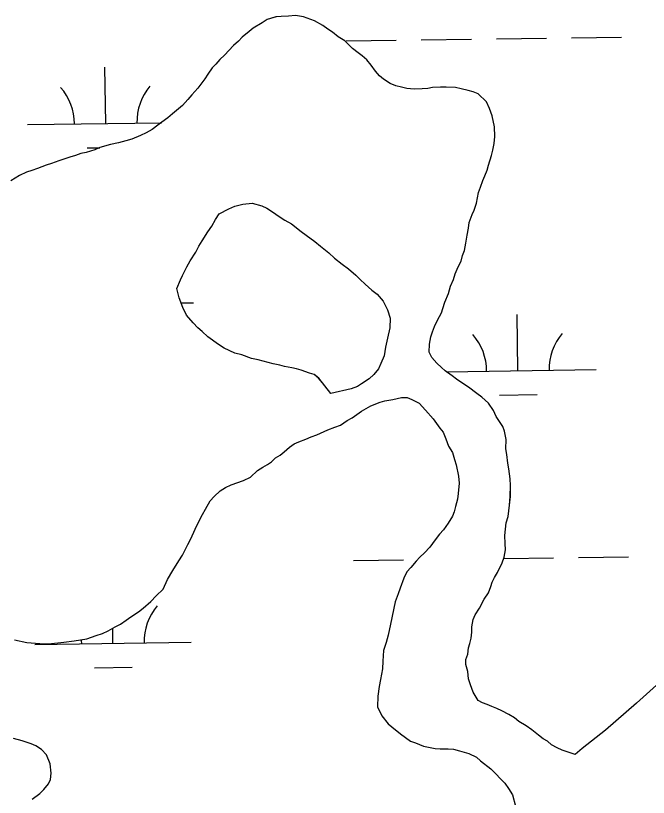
# Model space of a CAD drawing. Extents: x 3767014 to 3805179, y 361544 to 387384.
# Drawn here: x 3782546 to 3782951, y 375727 to 376228 of the extents above; entities that cross this region are included whole.
import ezdxf

# ---------------------------------------------------------------- set-up
doc = ezdxf.new("R2010")
doc.units = 0
doc.layers.add('V-TOPO-SHOR', color=7, linetype='Continuous')
doc.layers.add('V-WETL-SWMP', color=7, linetype='Continuous')

msp = doc.modelspace()

# ---------------------------------------------------------------- linework, layer by layer
at = {"layer": 'V-TOPO-SHOR'}
for points in [[(3782848.464, 376132.015), (3782850.457, 376138.202), (3782851.276, 376141.483), (3782852.122, 376145.866), (3782852.603, 376150.256), (3782852.397, 376156.499), (3782850.742, 376163.513), (3782849.032, 376168.328), (3782847.301, 376172.41), (3782841.933, 376177.685), (3782838.661, 376178.869), (3782835.38, 376179.688), (3782831.007, 376180.901), (3782827.36, 376181.728), (3782821.492, 376181.88), (3782817.824, 376181.974), (3782812.682, 376181.74), (3782809.729, 376181.083), (3782806.052, 376180.811), (3782800.91, 376180.575), (3782796.152, 376181.065), (3782792.869, 376181.884), (3782789.222, 376182.709), (3782785.593, 376184.272), (3782781.257, 376186.953), (3782778.748, 376189.218), (3782776.256, 376192.218), (3782773.417, 376195.96), (3782770.569, 376199.337), (3782767.701, 376201.979), (3782765.18, 376203.877), (3782761.58, 376206.54), (3782759.438, 376208.797), (3782756.569, 376211.438), (3782752.235, 376214.119), (3782748.643, 376217.146), (3782745.757, 376219.057), (3782742.513, 376221.341), (3782737.088, 376224.417), (3782730.176, 376226.794), (3782725.062, 376227.661), (3782720.653, 376227.409), (3782715.877, 376227.163), (3782712.565, 376226.882), (3782707.017, 376225.191), (3782703.661, 376223.073), (3782698.065, 376219.549), (3782695.444, 376217.414), (3782690.949, 376213.861), (3782688.681, 376211.35), (3782685.306, 376208.502), (3782679.646, 376202.409), (3782676.635, 376199.552), (3782673.993, 376196.685), (3782671.726, 376194.174), (3782669.055, 376190.207), (3782667.147, 376187.319), (3782664.486, 376183.719), (3782662.586, 376181.2), (3782658.805, 376176.893), (3782656.163, 376174.026), (3782652.76, 376170.077), (3782650.136, 376167.943), (3782646.384, 376164.736), (3782643.384, 376162.243), (3782639.642, 376159.405), (3782637.029, 376157.637), (3782633.285, 376154.799), (3782629.562, 376152.694), (3782625.847, 376150.953), (3782620.28, 376148.528), (3782616.586, 376147.522), (3782611.781, 376146.179), (3782606.618, 376145.21), (3782599.96, 376143.181), (3782596.624, 376141.798), (3782591.076, 376140.107), (3782587.756, 376139.457), (3782584.418, 376138.075), (3782580.723, 376137.069), (3782573.688, 376134.681), (3782568.876, 376132.971), (3782565.545, 376131.956), (3782559.989, 376129.897), (3782556.284, 376128.525), (3782552.956, 376127.509), (3782548.5, 376125.422), (3782542.905, 376121.898)], [(3782904.01, 375754.941), (3782900.07, 375756.035), (3782895.708, 375757.616), (3782892.443, 375759.166), (3782888.824, 375761.093), (3782886.313, 375763.361), (3782883.418, 375764.903), (3782880.54, 375767.178), (3782876.225, 375770.592), (3782872.625, 375773.252), (3782867.924, 375775.944), (3782865.047, 375778.219), (3782861.436, 375780.513), (3782857.093, 375782.827), (3782853.83, 375784.379), (3782850.557, 375785.565), (3782847.651, 375786.739), (3782844.747, 375787.914), (3782841.851, 375789.456), (3782838.683, 375794.677), (3782836.971, 375799.489), (3782835.601, 375803.194), (3782835.355, 375807.972), (3782834.001, 375812.41), (3782834.087, 375815.71), (3782835.271, 375818.982), (3782835.742, 375823.007), (3782836.551, 375825.921), (3782837.37, 375829.204), (3782837.839, 375833.226), (3782837.925, 375836.527), (3782838.781, 375841.277), (3782839.957, 375844.181), (3782842.638, 375848.514), (3782845.72, 375854.306), (3782848.393, 375858.275), (3782849.964, 375862.271), (3782850.772, 375865.185), (3782852.315, 375868.081), (3782854.232, 375871.335), (3782857.326, 375877.494), (3782858.52, 375881.133), (3782859.376, 375885.88), (3782859.114, 375889.923), (3782858.878, 375895.067), (3782859.821, 375903.114), (3782861.025, 375907.122), (3782861.946, 375914.435), (3782862.454, 375919.926), (3782862.634, 375926.893), (3782862.381, 375931.305), (3782861.441, 375937.566), (3782860.802, 375941.252), (3782860.21, 375946.771), (3782859.571, 375950.458), (3782859.722, 375956.325), (3782858.764, 375961.855), (3782857.74, 375964.816), (3782853.498, 375971.163), (3782851.76, 375974.876), (3782848.581, 375979.73), (3782844.276, 375983.51), (3782841.032, 375985.796), (3782835.636, 375989.97), (3782832.748, 375991.878), (3782828.056, 375994.934), (3782825.181, 375997.211), (3782820.855, 376000.259), (3782818.344, 376002.524), (3782815.477, 376005.166), (3782812.27, 376008.918), (3782810.523, 376012.266), (3782810.654, 376017.401), (3782811.51, 376022.148), (3782812.696, 376025.421), (3782813.882, 376028.691), (3782815.817, 376032.679), (3782818.508, 376037.381), (3782819.317, 376040.295), (3782820.521, 376044.299), (3782822.862, 376049.745), (3782824.085, 376054.484), (3782826.033, 376058.836), (3782827.227, 376062.475), (3782829.172, 376066.827), (3782831.101, 376070.448), (3782831.929, 376074.095), (3782833.115, 376077.368), (3782833.971, 376082.115), (3782834.835, 376087.231), (3782835.683, 376091.612), (3782836.144, 376095.272), (3782838.11, 376100.357), (3782839.283, 376103.263), (3782840.864, 376107.625), (3782842.144, 376114.564), (3782843.328, 376117.837), (3782844.909, 376122.199), (3782846.085, 376125.105), (3782847.645, 376128.734), (3782848.464, 376132.015)], [(3782747.678, 375985.96), (3782743.019, 375991.854), (3782742.347, 375992.702), (3782739.857, 375995.702), (3782736.979, 375997.977), (3782734.065, 375998.786), (3782728.611, 376000.761), (3782725.697, 376001.57), (3782722.783, 376002.379), (3782718.033, 376003.235), (3782715.119, 376004.044), (3782710.736, 376004.891), (3782707.455, 376005.709), (3782701.258, 376007.337), (3782696.878, 376008.183), (3782690.701, 376010.544), (3782686.328, 376011.756), (3782679.437, 376014.869), (3782675.826, 376017.163), (3782668.982, 376022.111), (3782665.4, 376025.505), (3782662.522, 376027.782), (3782659.674, 376031.157), (3782655.395, 376036.037), (3782652.95, 376040.871), (3782650.546, 376047.17), (3782649.229, 376053.075), (3782651.572, 376058.518), (3782652.745, 376061.424), (3782655.455, 376066.86), (3782657.759, 376070.835), (3782661.201, 376076.252), (3782663.139, 376080.239), (3782665.422, 376083.481), (3782668.875, 376089.265), (3782671.536, 376092.865), (3782673.85, 376097.209), (3782676.144, 376100.82), (3782682.464, 376103.959), (3782686.177, 376105.698), (3782691.35, 376107.033), (3782697.236, 376107.615), (3782703.431, 376105.989), (3782706.694, 376104.437), (3782710.304, 376102.143), (3782714.63, 376099.095), (3782718.238, 376096.802), (3782722.582, 376094.487), (3782728.693, 376089.56), (3782731.937, 376087.274), (3782737.336, 376083.101), (3782740.926, 376080.072), (3782746.322, 376075.896), (3782749.904, 376072.502), (3782754.945, 376068.703), (3782758.903, 376065.666), (3782763.567, 376061.508), (3782766.434, 376058.867), (3782769.659, 376055.848), (3782773.964, 376052.067), (3782777.198, 376049.415), (3782781.12, 376044.911), (3782783.911, 376039.335), (3782785.613, 376034.153), (3782785.454, 376027.919)], [(3782785.454, 376027.919), (3782783.815, 376021.357), (3782782.566, 376015.519), (3782781.689, 376010.036), (3782779.725, 376004.951), (3782778.173, 376001.688), (3782775.146, 375998.096), (3782772.135, 375995.237), (3782767.284, 375992.061), (3782764.67, 375990.293), (3782760.597, 375988.929), (3782747.678, 375985.96)], [(3783268.048, 376014.673), (3783252.916, 376020.475), (3783224.072, 376025.355), (3783212.652, 376026.922), (3783199.109, 376026.475), (3783185.563, 376025.867), (3783168.098, 376021.382), (3783156.15, 376014.847), (3783150.802, 376004.955), (3783146.799, 375991.686), (3783141.982, 375977.645), (3783134.963, 375964.771), (3783118.573, 375940.203), (3783059.214, 375891.27), (3783034.441, 375868.826), (3783011.301, 375847.935), (3782990.11, 375828.581), (3782964.4, 375806.799), (3782943.215, 375787.765), (3782923.352, 375770.449), (3782908.405, 375758.736), (3782904.01, 375754.941)], [(3782605.217, 375834.076), (3782609.684, 375836.529), (3782613.032, 375838.278), (3782616.766, 375840.75), (3782619.756, 375842.874), (3782624.608, 375846.053), (3782627.606, 375848.543), (3782632.486, 375852.821), (3782635.882, 375856.403), (3782640.396, 375860.692), (3782643.124, 375866.858), (3782646.575, 375872.642), (3782650.402, 375878.782), (3782652.696, 375882.39), (3782656.176, 375889.274), (3782658.105, 375892.895), (3782660.831, 375899.061), (3782662.768, 375903.049), (3782665.478, 375908.484), (3782667.395, 375911.736), (3782670.471, 375917.161), (3782673.113, 375920.029), (3782676.875, 375923.6), (3782680.231, 375925.718), (3782683.944, 375927.457), (3782691.723, 375930.191), (3782696.179, 375932.278), (3782700.693, 375936.564), (3782704.05, 375938.682), (3782707.029, 375940.439), (3782709.645, 375942.206), (3782712.276, 375944.707), (3782715.258, 375946.464), (3782717.882, 375948.598), (3782721.257, 375951.449), (3782724.247, 375953.573), (3782727.219, 375954.963), (3782731.667, 375956.684), (3782735.005, 375958.066), (3782738.71, 375959.438), (3782745.761, 375962.559), (3782750.21, 375964.28), (3782753.914, 375965.654), (3782758.023, 375968.482), (3782761.371, 375970.231), (3782767.351, 375974.481), (3782773.313, 375977.997), (3782779.246, 375980.412), (3782782.199, 375981.069), (3782787.36, 375982.038), (3782792.898, 375983.365), (3782796.566, 375983.269), (3782799.472, 375982.093), (3782804.183, 375979.771), (3782808.102, 375975.267), (3782813.095, 375969.633), (3782817.345, 375963.653), (3782819.479, 375961.029), (3782821.208, 375956.95), (3782822.92, 375952.135), (3782825.381, 375948.035), (3782826.735, 375943.597), (3782827.751, 375940.269), (3782829.395, 375932.888), (3782829.649, 375928.477), (3782829.113, 375921.886), (3782828.652, 375918.228), (3782827.429, 375913.489), (3782826.61, 375910.208), (3782825.435, 375907.302), (3782822.756, 375902.969), (3782819.708, 375898.643), (3782817.066, 375895.774), (3782814.404, 375892.174), (3782810.982, 375887.492), (3782807.586, 375883.91), (3782804.578, 375881.053), (3782802.311, 375878.542), (3782798.907, 375874.594), (3782796.265, 375871.724), (3782794.328, 375867.739), (3782791.958, 375861.196), (3782790.764, 375857.556), (3782788.798, 375852.469), (3782787.96, 375848.455), (3782786.701, 375842.25), (3782785.861, 375838.233), (3782784.217, 375831.303), (3782782.994, 375826.566), (3782781.394, 375821.469), (3782780.85, 375814.511), (3782780.727, 375809.744), (3782779.447, 375802.805), (3782778.601, 375798.424), (3782777.706, 375792.209), (3782777.528, 375785.241), (3782780.319, 375779.665), (3782784.221, 375774.428), (3782786.74, 375772.527), (3782792.128, 375767.985), (3782798.614, 375763.416)], [(3782545.256, 375828.278), (3782553.286, 375826.605), (3782558.777, 375826.097), (3782564.268, 375825.587), (3782569.045, 375825.833), (3782576.775, 375826.734), (3782583.404, 375827.666), (3782587.455, 375828.294), (3782591.508, 375828.923), (3782597.433, 375830.973), (3782601.502, 375832.335), (3782605.217, 375834.076)], [(3782556.577, 375726.343), (3782561.439, 375729.888), (3782564.073, 375732.389), (3782567.1, 375735.981), (3782568.275, 375738.887), (3782568.746, 375742.909), (3782568.163, 375748.795), (3782565.746, 375754.73), (3782562.533, 375758.116), (3782558.922, 375760.409), (3782556.016, 375761.585), (3782550.196, 375763.569), (3782544.734, 375765.177)], [(3782798.614, 375763.416), (3782801.887, 375762.23), (3782806.974, 375760.264), (3782814.271, 375758.609), (3782817.57, 375758.523), (3782822.705, 375758.392), (3782826.006, 375758.306), (3782830.01, 375757.104), (3782835.841, 375755.486), (3782840.917, 375753.153), (3782843.426, 375750.886), (3782849.896, 375745.584), (3782852.763, 375742.94), (3782856.693, 375738.803), (3782858.837, 375736.546), (3782861.32, 375733.179), (3782863.781, 375729.079), (3782865.795, 375721.69), (3782865.709, 375718.389), (3782866.233, 375716.14)]]:
    msp.add_lwpolyline(points, dxfattribs=at)
at = {"layer": 'V-WETL-SWMP'}
for p, q in [((3782757.528, 376211.525), (3782789.525, 376211.97)), ((3782805.523, 376212.192), (3782837.52, 376212.637)), ((3782853.519, 376212.859), (3782885.516, 376213.303)), ((3782901.514, 376213.526), (3782933.511, 376213.97)), ((3782603.656, 376158.641), (3782603.156, 376194.638)), ((3782553.66, 376157.947), (3782639.243, 376159.135)), ((3782591.871, 376143.045), (3782599.904, 376143.156)), ((3782651.807, 376043.867), (3782659.845, 376043.978)), ((3782867.315, 376000.426), (3782866.815, 376036.423)), ((3782821.519, 375999.79), (3782917.31, 376001.12)), ((3782855.53, 375984.83), (3782879.528, 375985.163)), ((3782762.148, 375878.882), (3782794.145, 375879.327)), ((3782858.22, 375880.217), (3782890.136, 375880.66)), ((3782906.135, 375880.883), (3782938.132, 375881.327)), ((3782608.276, 375825.998), (3782608.142, 375835.681)), ((3782558.281, 375825.304), (3782658.271, 375826.693)), ((3782596.492, 375810.402), (3782620.489, 375810.735))]:
    msp.add_line(p, q, dxfattribs=at)
for points in [[(3782850.742, 376163.514), (3782849.031, 376168.328), (3782847.301, 376172.409), (3782841.933, 376177.685), (3782838.661, 376178.87), (3782835.38, 376179.688), (3782831.007, 376180.901), (3782827.359, 376181.729), (3782821.492, 376181.88), (3782817.825, 376181.974), (3782812.682, 376181.74), (3782809.729, 376181.082), (3782806.053, 376180.81), (3782800.909, 376180.575), (3782796.152, 376181.064), (3782792.87, 376181.883), (3782789.222, 376182.71), (3782785.593, 376184.272), (3782781.258, 376186.952), (3782778.748, 376189.218), (3782776.257, 376192.218), (3782773.417, 376195.96), (3782770.569, 376199.336), (3782767.701, 376201.978), (3782765.181, 376203.878), (3782761.58, 376206.539), (3782759.437, 376208.796), (3782756.569, 376211.439), (3782752.235, 376214.119), (3782748.643, 376217.147), (3782745.757, 376219.056), (3782742.513, 376221.341), (3782737.088, 376224.416), (3782730.177, 376226.795), (3782725.062, 376227.661), (3782720.652, 376227.408), (3782715.876, 376227.163), (3782712.566, 376226.882), (3782707.018, 376225.19), (3782703.661, 376223.074), (3782698.066, 376219.549), (3782695.443, 376217.415), (3782690.948, 376213.861), (3782688.682, 376211.351), (3782685.306, 376208.502), (3782679.645, 376202.409), (3782676.636, 376199.551), (3782673.993, 376196.684), (3782671.727, 376194.173), (3782669.056, 376190.206), (3782667.147, 376187.319), (3782664.486, 376183.718), (3782662.586, 376181.199), (3782658.806, 376176.892), (3782656.164, 376174.025), (3782652.76, 376170.076), (3782650.136, 376167.942), (3782646.384, 376164.736), (3782643.384, 376162.244), (3782639.642, 376159.405), (3782637.028, 376157.638), (3782633.285, 376154.798), (3782629.562, 376152.693), (3782625.847, 376150.953), (3782620.281, 376148.528), (3782616.586, 376147.522), (3782611.781, 376146.178), (3782606.618, 376145.21), (3782599.961, 376143.18), (3782596.623, 376141.798), (3782591.075, 376140.106), (3782587.756, 376139.457), (3782584.418, 376138.075), (3782580.723, 376137.07), (3782573.689, 376134.682), (3782568.875, 376132.971), (3782565.546, 376131.956), (3782559.989, 376129.897), (3782556.284, 376128.525), (3782552.956, 376127.51), (3782548.499, 376125.423), (3782542.904, 376121.897)], [(3782883.418, 375764.903), (3782880.541, 375767.179), (3782876.226, 375770.592), (3782872.625, 375773.253), (3782867.924, 375775.943), (3782865.047, 375778.219), (3782861.436, 375780.513), (3782857.092, 375782.827), (3782853.83, 375784.379), (3782850.558, 375785.564), (3782847.652, 375786.739), (3782844.747, 375787.915), (3782841.851, 375789.457), (3782838.683, 375794.676), (3782836.972, 375799.49), (3782835.6, 375803.195), (3782835.356, 375807.972), (3782834.002, 375812.41), (3782834.087, 375815.71), (3782835.272, 375818.982), (3782835.742, 375823.006), (3782836.551, 375825.921), (3782837.37, 375829.203), (3782837.84, 375833.227), (3782837.925, 375836.527), (3782838.781, 375841.276), (3782839.957, 375844.181), (3782842.637, 375848.515), (3782845.721, 375854.307), (3782848.392, 375858.275), (3782849.963, 375862.271), (3782850.772, 375865.186), (3782852.314, 375868.081), (3782854.232, 375871.335), (3782857.326, 375877.493), (3782858.521, 375881.132), (3782859.377, 375885.88), (3782859.114, 375889.923), (3782858.879, 375895.067), (3782859.82, 375903.115), (3782861.024, 375907.121), (3782861.946, 375914.436), (3782862.455, 375919.927), (3782862.634, 375926.894), (3782862.381, 375931.304), (3782861.441, 375937.566), (3782860.802, 375941.252), (3782860.21, 375946.772), (3782859.571, 375950.458), (3782859.722, 375956.325), (3782858.763, 375961.854), (3782857.739, 375964.816), (3782853.499, 375971.163), (3782851.759, 375974.877), (3782848.582, 375979.729), (3782844.276, 375983.51), (3782841.032, 375985.795), (3782835.635, 375989.97), (3782832.749, 375991.879), (3782828.057, 375994.935), (3782825.18, 375997.211), (3782820.855, 376000.258), (3782818.345, 376002.524), (3782815.477, 376005.166), (3782812.271, 376008.918), (3782810.523, 376012.266), (3782810.655, 376017.4), (3782811.511, 376022.148), (3782812.696, 376025.42), (3782813.881, 376028.692), (3782815.818, 376032.679), (3782818.508, 376037.38), (3782819.317, 376040.295), (3782820.521, 376044.3), (3782822.862, 376049.744), (3782824.085, 376054.483), (3782826.032, 376058.836), (3782827.226, 376062.475), (3782829.173, 376066.828), (3782831.101, 376070.448), (3782831.929, 376074.096), (3782833.114, 376077.368), (3782833.97, 376082.116), (3782834.835, 376087.231), (3782835.682, 376091.613), (3782836.143, 376095.271), (3782838.109, 376100.357), (3782839.284, 376103.263), (3782840.864, 376107.625), (3782842.144, 376114.564), (3782843.329, 376117.836), (3782844.909, 376122.199), (3782846.084, 376125.104), (3782847.645, 376128.734), (3782848.464, 376132.015), (3782850.458, 376138.202), (3782851.276, 376141.483), (3782852.123, 376145.865), (3782852.603, 376150.256), (3782852.396, 376156.499), (3782850.742, 376163.514)], [(3782640.396, 375860.691), (3782643.123, 375866.859), (3782646.574, 375872.641), (3782650.402, 375878.781), (3782652.696, 375882.391), (3782656.176, 375889.274), (3782658.104, 375892.894), (3782660.831, 375899.062), (3782662.768, 375903.048), (3782665.477, 375908.483), (3782667.395, 375911.736), (3782670.47, 375917.161), (3782673.113, 375920.029), (3782676.874, 375923.601), (3782680.231, 375925.717), (3782683.945, 375927.456), (3782691.722, 375930.191), (3782696.179, 375932.278), (3782700.692, 375936.565), (3782704.049, 375938.681), (3782707.03, 375940.439), (3782709.644, 375942.206), (3782712.277, 375944.707), (3782715.258, 375946.465), (3782717.882, 375948.599), (3782721.257, 375951.448), (3782724.248, 375953.573), (3782727.219, 375954.964), (3782731.667, 375956.684), (3782735.005, 375958.066), (3782738.71, 375959.439), (3782745.762, 375962.56), (3782750.209, 375964.28), (3782753.914, 375965.653), (3782758.023, 375968.482), (3782761.371, 375970.231), (3782767.351, 375974.48), (3782773.313, 375977.997), (3782779.246, 375980.412), (3782782.199, 375981.07), (3782787.361, 375982.038), (3782792.899, 375983.364), (3782796.566, 375983.269), (3782799.472, 375982.094), (3782804.182, 375979.771), (3782808.103, 375975.267), (3782813.095, 375969.634), (3782817.345, 375963.653), (3782819.479, 375961.03), (3782821.208, 375956.949), (3782822.919, 375952.135), (3782825.382, 375948.035), (3782826.736, 375943.597), (3782827.751, 375940.268), (3782829.396, 375932.887), (3782829.65, 375928.477), (3782829.113, 375921.886), (3782828.652, 375918.228), (3782827.429, 375913.489), (3782826.611, 375910.208), (3782825.435, 375907.302), (3782822.755, 375902.968), (3782819.708, 375898.643), (3782817.066, 375895.775), (3782814.404, 375892.174), (3782810.981, 375887.492), (3782807.587, 375883.91), (3782804.578, 375881.052), (3782802.311, 375878.542), (3782798.907, 375874.593), (3782796.265, 375871.725), (3782794.328, 375867.739), (3782791.957, 375861.195), (3782790.763, 375857.556), (3782788.797, 375852.469), (3782787.96, 375848.454), (3782786.7, 375842.249), (3782785.862, 375838.234), (3782784.216, 375831.304), (3782782.994, 375826.565), (3782781.395, 375821.469), (3782780.849, 375814.511), (3782780.726, 375809.744), (3782779.447, 375802.805), (3782778.6, 375798.424), (3782777.706, 375792.208), (3782777.527, 375785.241), (3782780.319, 375779.665), (3782784.221, 375774.427), (3782786.74, 375772.528), (3782792.128, 375767.986), (3782798.615, 375763.416), (3782801.887, 375762.23), (3782806.974, 375760.265), (3782814.27, 375758.609), (3782817.571, 375758.524), (3782822.704, 375758.392), (3782826.005, 375758.307), (3782830.01, 375757.103), (3782835.84, 375755.486), (3782840.917, 375753.153)], [(3782545.256, 375828.279), (3782553.286, 375826.605), (3782558.777, 375826.097), (3782564.268, 375825.588), (3782569.045, 375825.832), (3782576.774, 375826.734), (3782583.403, 375827.665), (3782587.455, 375828.294), (3782591.508, 375828.924), (3782597.432, 375830.973), (3782601.503, 375832.336), (3782605.218, 375834.075), (3782609.684, 375836.529), (3782613.032, 375838.278), (3782616.765, 375840.75), (3782619.755, 375842.875), (3782624.607, 375846.053), (3782627.607, 375848.544), (3782632.487, 375852.822), (3782635.882, 375856.404), (3782640.396, 375860.691)], [(3782964.399, 375806.799), (3782943.216, 375787.765), (3782923.351, 375770.449), (3782908.405, 375758.736), (3782904.011, 375754.941), (3782900.07, 375756.035), (3782895.707, 375757.615), (3782892.444, 375759.166), (3782888.824, 375761.094), (3782886.314, 375763.361), (3782883.418, 375764.903)], [(3782565.747, 375754.73), (3782562.532, 375758.115), (3782558.922, 375760.409), (3782556.016, 375761.585), (3782550.196, 375763.569), (3782544.733, 375765.178)], [(3782556.577, 375726.344), (3782561.439, 375729.888), (3782564.072, 375732.389), (3782567.1, 375735.98), (3782568.275, 375738.886), (3782568.746, 375742.91), (3782568.163, 375748.796), (3782565.747, 375754.73)], [(3782840.917, 375753.153), (3782843.427, 375750.887), (3782849.896, 375745.583), (3782852.763, 375742.941), (3782856.693, 375738.803), (3782858.837, 375736.547), (3782861.319, 375733.18), (3782863.782, 375729.08), (3782865.794, 375721.69)]]:
    msp.add_lwpolyline(points, dxfattribs=at)
msp.add_lwpolyline([(3782747.679, 375985.96), (3782742.348, 375992.702), (3782739.856, 375995.702), (3782736.979, 375997.977), (3782734.065, 375998.786), (3782728.611, 376000.761), (3782725.696, 376001.57), (3782722.782, 376002.379), (3782718.033, 376003.235), (3782715.119, 376004.044), (3782710.737, 376004.891), (3782707.456, 376005.709), (3782701.259, 376007.336), (3782696.878, 376008.183), (3782690.7, 376010.543), (3782686.328, 376011.757), (3782679.436, 376014.87), (3782675.826, 376017.164), (3782668.981, 376022.111), (3782665.399, 376025.505), (3782662.522, 376027.781), (3782659.673, 376031.157), (3782655.396, 376036.037), (3782652.951, 376040.87), (3782650.545, 376047.17), (3782649.229, 376053.075), (3782651.571, 376058.519), (3782652.746, 376061.425), (3782655.455, 376066.859), (3782657.759, 376070.836), (3782661.201, 376076.252), (3782663.138, 376080.239), (3782665.423, 376083.482), (3782668.875, 376089.265), (3782671.536, 376092.866), (3782673.849, 376097.209), (3782676.144, 376100.82), (3782682.463, 376103.96), (3782686.177, 376105.699), (3782691.349, 376107.034), (3782697.235, 376107.616), (3782703.431, 376105.989), (3782706.693, 376104.437), (3782710.304, 376102.143), (3782714.629, 376099.096), (3782718.239, 376096.801), (3782722.583, 376094.488), (3782728.694, 376089.56), (3782731.938, 376087.275), (3782737.335, 376083.1), (3782740.926, 376080.072), (3782746.323, 376075.896), (3782749.905, 376072.502), (3782754.945, 376068.703), (3782758.903, 376065.665), (3782763.566, 376061.509), (3782766.434, 376058.866), (3782769.659, 376055.848), (3782773.965, 376052.068), (3782777.199, 376049.416), (3782781.12, 376044.911), (3782783.912, 376039.335), (3782785.613, 376034.154), (3782785.453, 376027.92), (3782783.816, 376021.358), (3782782.565, 376015.519), (3782781.69, 376010.037), (3782779.725, 376004.95), (3782778.173, 376001.688), (3782775.145, 375998.096), (3782772.136, 375995.238), (3782767.284, 375992.06), (3782764.67, 375990.293), (3782760.598, 375988.93)], close=True, dxfattribs=at)
for centre, start, end in [((3782658.887, 376159.883), 140.02403, 181.56769), ((3782548.411, 376158.348), 0.02404, 41.5677), ((3782812.07, 376000.133), 0.02404, 41.5677), ((3782922.546, 376001.668), 140.02403, 181.56769), ((3782663.507, 375827.24), 140.02403, 181.56769), ((3782553.032, 375825.706), 0.02404, 4.39392)]:
    msp.add_arc(centre, 35.246, start, end, dxfattribs=at)

doc.saveas('drawing.dxf')
